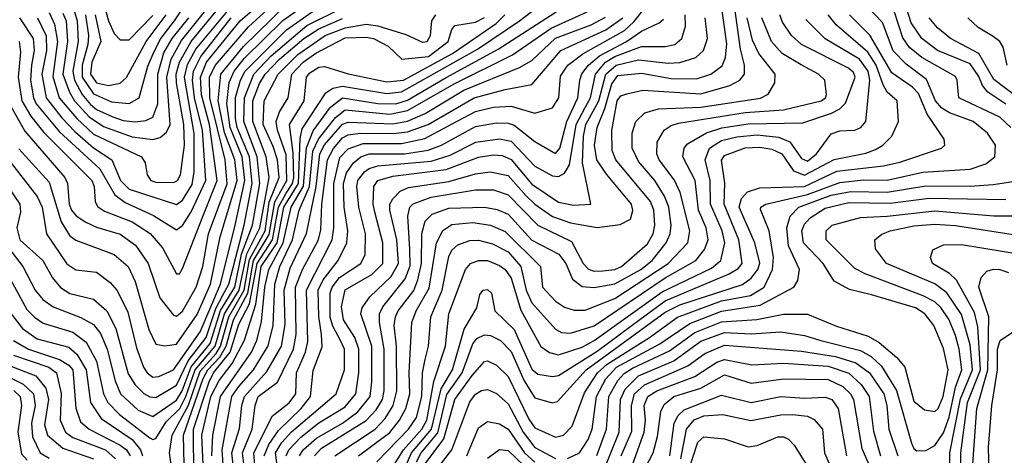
# Model space of a CAD drawing. Extents: x 501367 to 657802, y 482273 to 547541.
# Tile 555 of 656: x 591365 to 594690, y 530697 to 532169. Entities that reach past the tile are written whole.
import ezdxf

# ---------------------------------------------------------------- set-up
doc = ezdxf.new("R2010")
doc.units = 0

msp = doc.modelspace()

# ---------------------------------------------------------------- linework, layer by layer
at = {"layer": '0CON20XD'}
for points in [[(591587.4, 532185), (591597.6, 532115), (591595.8, 532085), (591576.7, 532015), (591576.6, 531975), (591615, 531918.4), (591675, 531891.6), (591735, 531885.5), (591769.2, 531905), (591798.7, 532011.3), (591819.1, 532060.9), (591842.6, 532105), (591888.4, 532165), (591953.1, 532265)], [(591986.9, 530615), (591980.8, 530765), (592010.6, 530895), (592039.1, 530949.1), (592082.5, 531007.5), (592124, 531086), (592162.9, 531207.1), (592181.3, 531335), (592234.4, 531415), (592257.3, 531535), (592306.8, 531615), (592312.7, 531767.3), (592319.5, 531800.5), (592398.7, 531921.3), (592422.3, 531937.7), (592455.7, 531944.3), (592605, 531919.4), (592655, 531925.1), (592911.1, 532068.9), (593052.6, 532165), (593182.8, 532265)], [(592361.2, 530695), (592385, 530720.5), (592535, 530813.8), (592569.6, 530850.4), (592590, 530885), (592596.4, 530915), (592595.7, 531055), (592580, 531145), (592580.6, 531175), (592592.1, 531197.9), (592667, 531293), (592683.5, 531336.5), (592683.3, 531393.3), (592676.1, 531505), (592682.7, 531535), (592693.5, 531546.5), (592755, 531569.3), (592905, 531593.5), (592965, 531593.6), (593015, 531577.5), (593115, 531474.2), (593228.8, 531418.8), (593267.8, 531345), (593286, 531326), (593305, 531318.8), (593335, 531319.7), (593375, 531324.2), (593397.3, 531335), (593485, 531411), (593504.2, 531445), (593510.4, 531475), (593507, 531525), (593495.4, 531555), (593378.6, 531695), (593366.4, 531726.4), (593364.5, 531794.5), (593383.1, 531895), (593395, 531911.1), (593415, 531918.6), (593469.7, 531930.3), (593665, 531918), (593763.5, 531946.5), (593796.5, 531965), (593812.9, 531985), (593812.7, 532015), (593799.7, 532069.7), (593772.4, 532265)], [(591265.6, 531774.4), (591425, 531571.2), (591441.4, 531535), (591456.4, 531445), (591525, 531344.2), (591555, 531323.2), (591625, 531315.7), (591670.8, 531280.8), (591695, 531253.3), (591730.4, 531180.4), (591760.3, 531060.3), (591783.1, 530995), (591795.7, 530975), (591815, 530960.7), (591835, 530962.8), (591885, 530986), (591975, 531113.5), (592043.5, 531275), (592092.6, 531475), (592126.1, 531625), (592116.7, 531705), (592075.8, 531805), (592064.9, 531885.1), (592073.3, 531956.7), (592089.5, 531995), (592125, 532039.1), (592253.9, 532166.1), (592365, 532245.9)], [(591332.4, 531882.4), (591382.5, 531792.5), (591518, 531635), (591527.4, 531615), (591532.9, 531545), (591540.2, 531525), (591556.1, 531506.1), (591589.1, 531485), (591625, 531468), (591705, 531443.8), (591757, 531407), (591798.9, 531345), (591838.4, 531228.4), (591885, 531170.8), (591895, 531167.4), (591915, 531183.8), (591961.1, 531265), (591983.8, 531335), (592003, 531445), (592065.6, 531614.4), (592059.7, 531695), (592007.1, 531905), (592006.6, 531975), (592025, 532014.6), (592138, 532145), (592255, 532252.5)], [(591364.1, 532095), (591368.6, 532058.6), (591360, 531975), (591372.7, 531895), (591402.8, 531842.8), (591447.3, 531787.3), (591609.2, 531625), (591617.5, 531605), (591619.8, 531555), (591627.9, 531537.9), (591652.2, 531522.2), (591745.7, 531485.7), (591806.2, 531446.2), (591848.1, 531398.1), (591895, 531310), (591905, 531310.5), (591915, 531327.5), (591983.5, 531503.5), (592032.4, 531625), (592005.9, 531815), (591979.4, 531915), (591975.9, 531975), (591996.3, 532025), (592110, 532165), (592213.1, 532255)], [(591511.2, 532191.2), (591522.5, 532165), (591527, 532095), (591511.6, 531985), (591533.7, 531923.7), (591550.8, 531895), (591600.6, 531840.6), (591648.2, 531808.2), (591745, 531773.3), (591815, 531764.3), (591839.5, 531770.5), (591861.5, 531788.5), (591873.2, 531815), (591862.4, 531975), (591877.1, 532035), (591911.8, 532098.2), (592026.8, 532243.2)], [(591641, 532255), (591665.1, 532165.1), (591685, 532122), (591705, 532100.3), (591735, 532100.7), (591815, 532182.9)], [(594695, 531883.4), (594634.3, 531924.3), (594616.4, 531946.4), (594603.6, 531976.4), (594575, 532019.7), (594465, 532064.3), (594412, 532105), (594375, 532157.9), (594345.5, 532255)], [(591247.7, 531717.7), (591365.6, 531545), (591368, 531518), (591355.9, 531465), (591366.3, 531425), (591443.5, 531355), (591476.2, 531296.2), (591503.3, 531263.4), (591535, 531243.4), (591615, 531224), (591659.4, 531185), (591690, 531125), (591731.8, 530971.8), (591755.1, 530935.1), (591785, 530905.6), (591805, 530894.1), (591825, 530892.6), (591895, 530933.8), (591934, 531016), (591994.6, 531095), (592027.6, 531192.4), (592051.9, 531238.1), (592071.5, 531275), (592123.2, 531475), (592150.9, 531615), (592141.8, 531705), (592100.1, 531805), (592094.3, 531835), (592094.3, 531905.7), (592111.1, 531965), (592126.9, 531995), (592266.5, 532135), (592375, 532211.1)], [(591328.1, 531398.1), (591375.6, 531335), (591417.8, 531255), (591443.5, 531223.5), (591478.2, 531198.2), (591571.9, 531161.9), (591615, 531138.3), (591638.4, 531108.4), (591660.7, 531055), (591688, 530948), (591705.5, 530905), (591765, 530849), (591815, 530827.3), (591895, 530883.4), (591913.6, 530915), (591944.3, 530995.7), (592008.2, 531075), (592043.8, 531186.2), (592092, 531265), (592114, 531376), (592151.8, 531475), (592176.6, 531615), (592167.1, 531705), (592122.8, 531825), (592124.3, 531905), (592156.3, 531985), (592215, 532046.4), (592335, 532149.1), (592455, 532208.5)], [(591362.7, 531732.7), (591465, 531619.5), (591505.3, 531485.3), (591535, 531438.2), (591555, 531423.8), (591685, 531375.2), (591732, 531335), (591755, 531284.5), (591801.3, 531121.3), (591825, 531071.8), (591855, 531066.9), (591895, 531072.2), (591965, 531172.3), (592009.4, 531275), (592042.8, 531435), (592099.4, 531625), (592091.8, 531695), (592057.3, 531787.3), (592036, 531895), (592044.9, 531985), (592121.3, 532078.7), (592265, 532219)], [(591425.4, 532175), (591454.6, 532114.6), (591455.8, 532065), (591440.3, 531985), (591455.1, 531905.1), (591507.3, 531837.3), (591551.5, 531791.5), (591615, 531735.6), (591676.3, 531695), (591706, 531625), (591735, 531595.9), (591895, 531544), (591915, 531559.2), (591948, 531612), (591954.9, 531655), (591954.6, 531784.6), (591921.9, 531975), (591932.2, 532017.8), (591960.7, 532069.3), (592078.8, 532211.2)], [(591465, 532193), (591483.5, 532153.5), (591492.6, 532095), (591477.3, 531977.3), (591499.1, 531905), (591558, 531835), (591615, 531782.4), (591776.2, 531705), (591789.6, 531685), (591796.4, 531645), (591808.5, 531625), (591825, 531619.5), (591885, 531618.4), (591898.4, 531625), (591908.6, 531645), (591921.8, 531745), (591919.3, 531815), (591895.5, 531955.5), (591894, 531985), (591905, 532024.8), (591945, 532094.9), (592045, 532217)], [(591550.2, 532195), (591559.2, 532165), (591562.4, 532095), (591544.8, 531995.2), (591550.2, 531965), (591576.6, 531916.6), (591605, 531882.2), (591625, 531865.6), (591680.1, 531840.1), (591715, 531828.4), (591755, 531824), (591791.8, 531828.2), (591815, 531840), (591831.5, 531885), (591832, 531985), (591852.7, 532057.3), (591880.1, 532105), (591936.9, 532175)], [(592014, 530695), (592017.1, 530765), (592043.8, 530895), (592147.8, 531045), (592166.4, 531085), (592181.6, 531148.4), (592192.9, 531265), (592206.2, 531325), (592254.8, 531415), (592281.6, 531535), (592323.3, 531606.7), (592333.9, 531736.1), (592356.8, 531793.2), (592415, 531872.9), (592455, 531905.1), (592575, 531885.6), (592635, 531884.6), (592675, 531897.4), (592805, 531974), (592980.8, 532069.2), (593223.9, 532226.1)], [(592055.4, 530615), (592048.6, 530715), (592082.2, 530895), (592105, 530929.6), (592155.4, 530985.4), (592205, 531066.6), (592220.8, 531135), (592227.3, 531275), (592243.6, 531335), (592286.6, 531425), (592308.7, 531525), (592343.7, 531605), (592355.7, 531725), (592374.5, 531765.6), (592431.3, 531838.7), (592465, 531864.2), (592615, 531849.6), (592675, 531861.5), (592835, 531953.6), (593029.8, 532050.2), (593159.9, 532140.1), (593281.1, 532195)], [(592162.1, 530635), (592155.5, 530705), (592219.5, 530830.5), (592275, 530873.8), (592297.4, 530905), (592300.6, 530975), (592330.2, 531045), (592338.5, 531081.5), (592333.4, 531255), (592420.6, 531425), (592426, 531465), (592425.9, 531615), (592446.8, 531703.2), (592475, 531733), (592525, 531750.2), (592655, 531750.4), (592732.9, 531767.1), (592845, 531827.4), (592905, 531858.7), (592965, 531873.8), (593025, 531876.7), (593105, 531853.4), (593165, 531871.2), (593186, 531905), (593191.9, 531978.1), (593216.3, 532015), (593266.7, 532053.3), (593407.2, 532132.8), (593438.7, 532161.3), (593474, 532206)], [(592309.8, 530695), (592322.1, 530715), (592367.6, 530755), (592455, 530805.6), (592506.7, 530843.3), (592549.2, 530895), (592554.9, 530945), (592554.5, 531065), (592517, 531175), (592522, 531195), (592547.7, 531232.3), (592619.2, 531300.9), (592644.5, 531344.5), (592638.8, 531425), (592615.1, 531525), (592615.5, 531545), (592625, 531563.7), (592650.5, 531589.5), (592677.9, 531602.1), (592815, 531622.1), (592905, 531647.5), (592954.3, 531654.3), (593015, 531641.8), (593075, 531575.2), (593105, 531545.5), (593164.2, 531504.2), (593225, 531482.1), (593315, 531466.9), (593392.8, 531477.2), (593427.7, 531495), (593436.2, 531523.8), (593431.3, 531545), (593346.4, 531646.4), (593313.9, 531695), (593306.7, 531745), (593314.9, 531805), (593341.4, 531868.6), (593365, 531952), (593385, 531980.1), (593465, 531988), (593565, 531970.1), (593650.6, 531969.4), (593699.6, 531985), (593737.1, 532012.9), (593748.7, 532041.3), (593752.9, 532087.1), (593733.8, 532223.8)], [(593867.1, 531527.1), (593868.5, 531535), (593884.4, 531545), (594025, 531577.8), (594135, 531618.8), (594215, 531627.5), (594295, 531626.8), (594415, 531654.1), (594575, 531663.6), (594628.2, 531681.8), (594658, 531705), (594660.3, 531745), (594633.3, 531785), (594584.7, 531825), (594505, 531853.8), (594479.6, 531869.6), (594458.2, 531895), (594427.3, 531967.3), (594359, 532019), (594315, 532063.5), (594279.2, 532159.2), (594225, 532215.8)], [(594712, 531805), (594675, 531839.1), (594536.2, 531905), (594531.1, 531965), (594525, 531977.3), (594411.2, 532041.2), (594369.4, 532075), (594347.9, 532107.9), (594318.1, 532198.1)], [(591299.5, 531355), (591389.7, 531189.7), (591415, 531163), (591445, 531142.8), (591545, 531112.9), (591589.6, 531079.6), (591624.4, 531014.4), (591648.2, 530905), (591663.6, 530875), (591702.1, 530835), (591805, 530755.2), (591815, 530749.8), (591825, 530753.2), (591859.7, 530810.3), (591905.7, 530855), (591926.4, 530895), (591957.7, 530985), (592025, 531065.8), (592057.2, 531175), (592107, 531255), (592132.1, 531377.9), (592176.6, 531465), (592207.8, 531635), (592197.6, 531705), (592152.9, 531825), (592152.9, 531895), (592175, 531953.3), (592194.7, 531985), (592242.5, 532035), (592325, 532104.9), (592375, 532138.4), (592455, 532172.7)], [(591365.2, 532175), (591411.5, 532105), (591414.9, 532065), (591404.9, 532015.1), (591402.3, 531965), (591411.7, 531905), (591421.5, 531885), (591500.4, 531790.4), (591635.7, 531665), (591687, 531577), (591721.6, 531551.6), (591817.6, 531507.6), (591895, 531458.6), (591915, 531472.9), (591945, 531519.1), (591994.5, 531625), (591983.2, 531795), (591955.4, 531905), (591949.3, 531965), (591952.7, 531995), (591976.6, 532045), (592079.4, 532175)], [(591620.8, 532185), (591639.3, 532095), (591609.6, 532025), (591604, 531985), (591625, 531955.6), (591665, 531946.4), (591705, 531954.8), (591726.5, 531973.5), (591792.1, 532095), (591860.5, 532185)], [(591882.2, 530625), (591871.6, 530705), (591880.5, 530765), (591935, 530866.6), (591975, 530981.6), (592029.1, 531040.9), (592043.6, 531065), (592071.7, 531165), (592123, 531255), (592141.4, 531358.6), (592193.8, 531455), (592207.7, 531552.3), (592241.4, 531635), (592236.5, 531695), (592220.8, 531740.8), (592187.8, 531815), (592190.8, 531895), (592238, 531985), (592305, 532050.7), (592397.1, 532115), (592465, 532141.9), (592535, 532153.2), (592575, 532147.6), (592669.2, 532119.3), (592725, 532093), (592741.8, 532095), (592752.7, 532115), (592757.5, 532165), (592770.8, 532185)], [(591921.6, 530615), (591919.1, 530765), (591985, 530956.4), (592000.4, 530985), (592041.7, 531028.3), (592063.1, 531065), (592087.5, 531155), (592135.5, 531244.5), (592155.4, 531354.6), (592207.4, 531442.6), (592226.8, 531553.2), (592267.9, 531625), (592265, 531712.3), (592235.9, 531795), (592231.2, 531825), (592242.9, 531857.1), (592271.6, 531905), (592283.9, 531985), (592323, 532025), (592365, 532055.3), (592465, 532107.1), (592535, 532110), (592559.6, 532105), (592609.8, 532079.8), (592655.3, 532035.3), (592745.9, 532045), (592812.2, 532095), (592825, 532135.8), (592835, 532149.1), (592905, 532160.7), (592935, 532176.7)], [(591953.1, 530623.1), (591952.4, 530785), (592005.1, 530944.9), (592020.3, 530975), (592076.3, 531045), (592105, 531139.5), (592141.5, 531208.5), (592167, 531345), (592219.3, 531425), (592238.8, 531535), (592265, 531583), (592286.3, 531615), (592290.6, 531635), (592288.5, 531718.5), (592276.5, 531815), (592326.3, 531895), (592333.6, 531975), (592345, 531989.8), (592375, 532008.3), (592395, 532011.2), (592475, 531986.2), (592605, 531959.4), (592661.4, 531965), (592827.3, 532055), (592974.5, 532155.5), (593003, 532185)], [(592091.6, 530615), (592081.6, 530705), (592107.4, 530787.4), (592115.1, 530865), (592124, 530895), (592200.3, 530979.7), (592249.6, 531065), (592261.3, 531138.7), (592258.8, 531255), (592279.2, 531329.2), (592333.8, 531446.2), (592366.7, 531605), (592378.8, 531715), (592395, 531746.1), (592455, 531815.3), (592475, 531822.2), (592625, 531817.4), (592675, 531826.3), (592735, 531851.6), (592865, 531930.2), (593053.2, 532006.8), (593095, 532031), (593175, 532106.4), (593295, 532151.1), (593342.9, 532177.1)], [(592129.4, 530615), (592117.8, 530705), (592150.8, 530785), (592160.7, 530865), (592170.8, 530895), (592235.9, 530944.1), (592290.4, 531055), (592299.5, 531105), (592296.8, 531265), (592320.6, 531325), (592373.1, 531423.1), (592382.5, 531457.5), (592386.2, 531545), (592405.3, 531695), (592425, 531733.9), (592455, 531769.8), (592475, 531780), (592514.9, 531785.1), (592626.1, 531783.9), (592675, 531789.7), (592745, 531814.7), (592899.7, 531905), (593005, 531933.2), (593095, 531949.5), (593193.1, 532065), (593344.8, 532134.8), (593402.2, 532175)], [(592190.8, 530695), (592206.3, 530733.7), (592239, 530781), (592315.4, 530855), (592346.9, 530895), (592356.2, 530983.8), (592387, 531063), (592384.5, 531104.5), (592375.4, 531165.4), (592372.9, 531255), (592390.2, 531289.8), (592440.4, 531355), (592469.7, 531415), (592473.5, 531455), (592461.6, 531535), (592458.7, 531615), (592468.6, 531651.4), (592492.2, 531685), (592517.4, 531705), (592545, 531715.9), (592664.7, 531715.3), (592745, 531728.2), (592789.2, 531745), (592905, 531807.5), (592975, 531819.9), (593015, 531819.4), (593035, 531812), (593105, 531757.1), (593175, 531716.7), (593189.4, 531735), (593212.4, 531825), (593250, 531905), (593256.3, 531965), (593264, 531986), (593286.5, 532015), (593323.5, 532046.5), (593414.1, 532095), (593465, 532130.1), (593525, 532158.6), (593538.8, 532171.2)], [(592241.3, 530615), (592229.5, 530705), (592250.2, 530739.8), (592283.6, 530776.4), (592434.2, 530905), (592462.3, 530985), (592462.5, 531055), (592448.7, 531085), (592423.1, 531133.1), (592414.1, 531164.1), (592414, 531245), (592420.1, 531265), (592445, 531297.4), (592517.4, 531345), (592532.3, 531375), (592532.8, 531445), (592510.5, 531535), (592503.5, 531605), (592506.9, 531625), (592529.5, 531655), (592545, 531666.5), (592575, 531675.1), (592755, 531691.2), (592819.5, 531710.5), (592905.5, 531754.5), (592985, 531766.2), (593025, 531757.8), (593105, 531673.3), (593165, 531641.5), (593185, 531638.7), (593205, 531650), (593222.1, 531677.9), (593244.1, 531815), (593275, 531872.5), (593292.9, 531905), (593310, 531985), (593343.1, 532025), (593375, 532044.2), (593465, 532078.2), (593545, 532078.2), (593577.3, 532085), (593601, 532105), (593613.3, 532146.7), (593613, 532185)], [(592265.1, 530695), (592274.4, 530715.6), (592315, 530758), (592375, 530806.5), (592465, 530860.8), (592500.3, 530905), (592511, 530975), (592511.1, 531055), (592496.7, 531095), (592458.6, 531155), (592452.1, 531197.9), (592465, 531256.1), (592555, 531307.7), (592591.2, 531345), (592591.1, 531415), (592565, 531518.2), (592559.3, 531545), (592561, 531605), (592575, 531625.4), (592625, 531639.8), (592805, 531663), (592915, 531704.1), (592965, 531712.4), (592995, 531710), (593025, 531696.4), (593095, 531612.8), (593185, 531552.5), (593235, 531542), (593293.8, 531545), (593265.8, 531685), (593269, 531775), (593277.6, 531815), (593320.4, 531895), (593345.1, 531985), (593379, 532015), (593455, 532032.7), (593555, 532021.8), (593595, 532023.7), (593648.8, 532041.2), (593674.8, 532065), (593687.8, 532105), (593680, 532175)], [(592429, 530695), (592565.2, 530785), (592599, 530821), (592626.3, 530865), (592638.4, 530915), (592637.4, 531065), (592630.3, 531135), (592634.4, 531164.4), (592643.6, 531185), (592695.9, 531254.1), (592710.2, 531289.8), (592722.4, 531345), (592723.4, 531446.6), (592735, 531487.5), (592758.3, 531511.7), (592815, 531532.4), (592934.9, 531534.9), (592977.7, 531527.7), (593015, 531511.3), (593095, 531424.2), (593186.1, 531376.1), (593209.8, 531345), (593232.4, 531292.4), (593265, 531267.5), (593305, 531263.3), (593375, 531276.3), (593463.3, 531325), (593501, 531355), (593548.5, 531415), (593561.3, 531445), (593564.9, 531475), (593557.7, 531535), (593543, 531573), (593509.5, 531625), (593455, 531689.8), (593433, 531735), (593433.2, 531785), (593446.2, 531825), (593476.4, 531853.6), (593522.4, 531867.6), (593665, 531873.3), (593866.4, 531903.6), (593892.5, 531917.5), (593914.7, 531955.3), (593915.8, 531985), (593860.7, 532055), (593840.1, 532100.1), (593822.2, 532175)], [(592593.5, 530606.5), (592661.6, 530715), (592723.2, 530785), (592739.7, 530815), (592764, 530946), (592802.9, 531065), (592814.2, 531175), (592870.9, 531325), (592887.2, 531345), (592915, 531355.5), (592945, 531354.5), (592985, 531338.5), (593005, 531324.3), (593025, 531295.8), (593057.1, 531187.1), (593124.9, 531064.9), (593154.6, 531044.6), (593185, 531036.5), (593265, 531062), (593305, 531084.6), (593535, 531249.2), (593701, 531329), (593732.7, 531355), (593746.2, 531415), (593737.6, 531455), (593698.4, 531545), (593696.5, 531625), (593680, 531695), (593694.5, 531735), (593735, 531760.8), (593786.9, 531773.1), (593855, 531779.4), (593927.6, 531772.4), (593965.9, 531755.9), (594005, 531699.3), (594025, 531690.6), (594055.9, 531715), (594105, 531783.4), (594135, 531793.2), (594185, 531795.3), (594205.5, 531805), (594222.2, 531825), (594236.1, 531965), (594230.5, 531995), (594201.4, 532035), (594084.7, 532104.7), (594019.7, 532169.7)], [(592632.2, 530575), (592688.5, 530705), (592755.9, 530785), (592788.3, 530921.7), (592827, 530985), (592866.8, 531123.2), (592908.9, 531195), (592919.7, 531240.3), (592930, 531255), (592945, 531257.3), (592958.6, 531245), (592970, 531185), (593035, 531121.3), (593095, 530988.2), (593115, 530970.4), (593165, 530962.7), (593185, 530966), (593315, 531049.1), (593433.4, 531136.6), (593545, 531218.4), (593760.5, 531309.5), (593791.7, 531328.3), (593805, 531344.6), (593794.2, 531425), (593743.7, 531545), (593746.4, 531616.4), (593735.6, 531694.4), (593745, 531710.2), (593815, 531736.3), (593865, 531737.6), (593905, 531731.1), (593938.3, 531715), (593978.1, 531658.1), (594015, 531643.8), (594115, 531696.7), (594222.2, 531717.8), (594255, 531730.2), (594280, 531745), (594310.4, 531775), (594332.7, 531825), (594328.5, 531895), (594295, 531923.5), (594281.3, 531948.7), (594256.8, 532015), (594229.1, 532059.1), (594121.9, 532151.9), (594094.8, 532185)], [(592705.1, 530675), (592721.5, 530705), (592777.3, 530772.7), (592807.9, 530902), (592859.4, 530975), (592895, 531073.8), (592909.1, 531090.9), (592935, 531103.4), (592955, 531101.4), (592989.4, 531085), (593025, 531047.2), (593068.9, 530948.9), (593105, 530890.5), (593163.8, 530873.8), (593181.8, 530878.2), (593277.9, 530985), (593545, 531180.2), (593594.9, 531204.9), (593805.7, 531274.3), (593835.2, 531295), (593857.8, 531325), (593864.1, 531345.9), (593848.1, 531415), (593794.6, 531535), (593802.4, 531565), (593822.4, 531587.6), (593865, 531600.9), (594015, 531605.6), (594125, 531656.4), (594282.5, 531675), (594337, 531687), (594478, 531735), (594489.2, 531745), (594486.7, 531765), (594430.1, 531850.1), (594399.9, 531919.9), (594380.6, 531940.6), (594309.8, 531989.8), (594236.3, 532116.3), (594167.8, 532185)], [(592735, 531020), (592745.7, 531065), (592753.7, 531165), (592791.9, 531255), (592815, 531368.8), (592825, 531389.7), (592845, 531407.6), (592885, 531422.7), (592915, 531423.9), (592961.7, 531411.7), (593015, 531384.8), (593057.9, 531335), (593075.1, 531255), (593095, 531212.5), (593175, 531122.6), (593195, 531112.2), (593225, 531110), (593305, 531134.6), (593545, 531296.3), (593648.5, 531355), (593678, 531392), (593689.7, 531425), (593683, 531465), (593657.7, 531525), (593646.7, 531625), (593604.3, 531705), (593608.9, 531735), (593620.7, 531749.3), (593684, 531786), (593736.8, 531803.2), (593825, 531816.5), (594009.8, 531820.2), (594107, 531853), (594135, 531867.9), (594153.3, 531886.7), (594186.7, 531975), (594180.4, 531990.4), (594163.5, 532005), (594004.7, 532085), (593971.9, 532115), (593940.8, 532160.8), (593932.2, 532185)], [(593205, 531197.8), (593237.5, 531187.5), (593275, 531187.1), (593375, 531226.6), (593554.5, 531345), (593621.5, 531415), (593628, 531455), (593595.1, 531585), (593576.2, 531626.2), (593525.2, 531695), (593517.3, 531715), (593518.1, 531755), (593541.3, 531795), (593565, 531811.7), (593590.5, 531819.5), (593814.9, 531855.1), (593945, 531863.9), (594071.2, 531895), (594086, 531905), (594089.6, 531915), (594083.5, 531965), (594062.7, 531985), (594003.7, 532016.3), (593939.5, 532055), (593904.1, 532095), (593871.6, 532175)], [(595269.4, 531165), (595236.2, 531255), (595231.8, 531345), (595177.7, 531535), (595146.9, 531596.9), (595086.8, 531686.8), (595057, 531717), (595025, 531736.1), (594935, 531743), (594865, 531778), (594775, 531875.4), (594655, 531966.4), (594604.5, 532054.5), (594508.4, 532105), (594465, 532141.8), (594436.7, 532175)], [(594652, 532112), (594602.2, 532142.2), (594566.9, 532175)], [(594699.7, 532015), (594686.4, 532076.4), (594674.7, 532095), (594652, 532112)], [(593215, 530686.1), (593255.7, 530705), (593285, 530750), (593298.8, 530785), (593313.6, 530895), (593344.7, 530955.3), (593380.8, 530995), (593526.8, 531073.2), (593628.2, 531141.8), (593735, 531184.2), (593865.4, 531204.6), (593978.9, 531265), (593992.4, 531287.6), (593998.2, 531325), (593961.7, 531405), (593955.9, 531465), (593966.9, 531505), (593996.2, 531535), (594105, 531575.8), (594172.2, 531587.8), (594295, 531586.4), (594425, 531607.7), (594575, 531606.3), (594652.2, 531612.2), (594735, 531624)], [(593314, 530696), (593347, 530785), (593354.9, 530895), (593385, 530950), (593406.7, 530973.3), (593435, 530991.4), (593560.1, 531050.1), (593645, 531111.8), (593735, 531148.2), (593853.9, 531156.1), (593945, 531173.9), (594025, 531174), (594122.9, 531132.9), (594229.8, 531099.8), (594268, 531078), (594327.7, 531027.7), (594354.4, 530994.4), (594385, 530880), (594420.7, 530850.7), (594455, 530844.7), (594466.2, 530855), (594483.1, 530895), (594500.5, 530985), (594485, 531057.8), (594452.3, 531135), (594421.3, 531175), (594389.7, 531195), (594241.3, 531238.7), (594167.4, 531257.4), (594115, 531284.7), (594078.4, 531345), (594012.4, 531415), (594006.2, 531455), (594015, 531477.8), (594035, 531498.8), (594085, 531531.5), (594165, 531551), (594305, 531548.6), (594436.2, 531566.2), (594695, 531561.1)], [(592735, 530668.3), (592797.8, 530752.2), (592834.5, 530885), (592893.6, 530966.4), (592935, 531013.7), (592945, 531015.8), (592975, 531001.8), (593015, 530963.2), (593085, 530818.9), (593105, 530789.2), (593175, 530758.3), (593202.1, 530765), (593231.3, 530795), (593272.5, 530907.5), (593316.1, 530975), (593348.9, 531005), (593492.3, 531095), (593587, 531163), (593735, 531218.2), (593833, 531237), (593878.7, 531265), (593906.9, 531325), (593910.9, 531365), (593896.2, 531455), (593867.1, 531527.1)], [(593332.8, 530635), (593389.5, 530775), (593394.1, 530885), (593409.9, 530920.1), (593455, 530965.3), (593573.7, 531016.3), (593665, 531082.4), (593745, 531111.2), (593835, 531107.3), (593935, 531113.7), (594015, 531101.6), (594070.9, 531085), (594205, 531050.8), (594240.3, 531030.3), (594275, 530997.8), (594326.1, 530916.1), (594377.2, 530737.2), (594385, 530719.4), (594395, 530712.3), (594425, 530713.2), (594455, 530729.4), (594485, 530772.6), (594503.9, 530826.1), (594525, 530927.4), (594546.1, 530985), (594537.7, 531055), (594525, 531101.8), (594504.3, 531155), (594476.2, 531196.2), (594455, 531215.5), (594416.1, 531236.1), (594219.7, 531309.7), (594185, 531328.5), (594088.6, 531425), (594088.8, 531455), (594108.8, 531475), (594205, 531500.3), (594295, 531504.4), (594455, 531523.2), (594655, 531506.2), (594745.5, 531505.5)], [(592510, 530695), (592615.8, 530774.2), (592648, 530815), (592669.2, 530855), (592682.8, 530905), (592680.4, 530975), (592689.5, 531145), (592704, 531185), (592748.3, 531261.7), (592773.1, 531415), (592794, 531456), (592825, 531477.1), (592895, 531483.5), (592955, 531474.6), (593005, 531453), (593124, 531335), (593130.8, 531265), (593175, 531217.4), (593205, 531197.8)], [(594504.9, 530625), (594506.4, 530705), (594541.9, 530888.1), (594582.8, 530985), (594575, 531070.5), (594545, 531172.6), (594495.6, 531245.6), (594455, 531276), (594292.5, 531345), (594255, 531394.3), (594253.2, 531425), (594276, 531444), (594304.4, 531455), (594385, 531472.1), (594455, 531477.6), (594525, 531473.6), (594735, 531441.1)], [(594543.2, 530625), (594543.4, 530705), (594565.7, 530875), (594609.1, 530985), (594601.2, 531131.2), (594589.2, 531179.2), (594528.3, 531288.3), (594505, 531310.6), (594447.9, 531345), (594440.9, 531365), (594449.1, 531390.9), (594485, 531408), (594545, 531409.6), (594745, 531376.8)], [(594579.3, 530605), (594597.6, 530855), (594634.4, 530985), (594637.5, 531165), (594604.5, 531265), (594612.4, 531297.6), (594631.5, 531318.5), (594654, 531326), (594675, 531324.8), (594704.5, 531315)], [(591337.2, 531175), (591375, 531125.2), (591425, 531090.7), (591531.7, 531061.7), (591558.8, 531038.9), (591589.9, 530985), (591605.1, 530875.1), (591640.7, 530820.7), (591745, 530750.1), (591773.8, 530715), (591780.7, 530695)], [(594825.9, 530514.1), (594665, 530520.7), (594649.4, 530529.4), (594640.9, 530545), (594636.3, 530723.7), (594648.3, 530865), (594666.5, 530985), (594667, 531055), (594676.4, 531085), (594717.4, 531112.6)], [(591344.8, 531085), (591394.7, 531055), (591500.3, 531020.3), (591531.5, 531001.5), (591545, 530986), (591555, 530856), (591570.3, 530810.3), (591600, 530785), (591705, 530731.5), (591726, 530715), (591739, 530695)], [(593396.8, 530695), (593431.9, 530778.1), (593430.7, 530865), (593441, 530905), (593475, 530935.3), (593621.4, 530998.6), (593679, 531041), (593745, 531069.2), (594005, 531048.6), (594120.5, 531030.5), (594188.9, 531008.9), (594234.9, 530975), (594282.7, 530905), (594293.1, 530865), (594300.4, 530785), (594330.4, 530695)], [(591345, 531035.1), (591463.8, 530995), (591489.7, 530975), (591505.3, 530905.3), (591502.6, 530815), (591520.3, 530775), (591545, 530757.2), (591655.7, 530715), (591689.1, 530685)], [(591330.5, 531000.5), (591420, 530965), (591453.8, 530923.8), (591462.7, 530885), (591449.7, 530799.7), (591459.5, 530765), (591510.6, 530720.6), (591615, 530685.1)], [(592571, 530675), (592677.9, 530785), (592704.9, 530825), (592723.5, 530895), (592726, 530975), (592735, 531020)], [(593412.8, 530605), (593474, 530775), (593478.1, 530815), (593473.8, 530865), (593486.2, 530895), (593516.7, 530915), (593645, 530962.5), (593719.1, 531010.9), (593745, 531021), (593837.1, 531002.9), (593945, 531008), (594095, 530998.1), (594165, 530974.3), (594206.4, 530936.4), (594233.6, 530895), (594247.8, 530777.8), (594272.3, 530695)], [(591265, 530993.7), (591377.3, 530937.3), (591412.6, 530905), (591417.3, 530865), (591405.1, 530804.9)], [(593385, 530476.4), (593504.8, 530705), (593519.4, 530760.6), (593529.9, 530845), (593541.1, 530868.9), (593574.2, 530895), (593665.9, 530924.1), (593745, 530968.8), (593835, 530940.3), (593944.8, 530954.8), (594095, 530952.4), (594145, 530929.1), (594170.6, 530905), (594181, 530885), (594209.3, 530719.3), (594245, 530637.5)], [(591345.2, 530915.2), (591367.3, 530895), (591372, 530865), (591359.5, 530775), (591371.7, 530701.7), (591390.5, 530680.5)], [(592755, 530625.6), (592824.1, 530715), (592885, 530877.4), (592905, 530903.8), (592925, 530915.2), (592945, 530918.7), (592975, 530906.1), (593015, 530871.1), (593065.9, 530775), (593105, 530723.6), (593175, 530685.9)], [(593560.8, 530695), (593574.8, 530804.8), (593588.4, 530831.6), (593609.2, 530850.8), (593735, 530899.7), (593835, 530875.5), (593935, 530895.2), (594015, 530889.6), (594085, 530893.5), (594108.1, 530885), (594129.5, 530855), (594157.6, 530695)], [(593597.9, 530685), (593617, 530785), (593643, 530817), (593675, 530829.6), (593740, 530835), (593833.8, 530813.8), (593935, 530833.9), (593975, 530834.5), (594025, 530829), (594047.8, 530817.8), (594076.3, 530785), (594083, 530705), (594117.6, 530625)], [(591405.1, 530804.9), (591408.7, 530758.7), (591434.4, 530705), (591465, 530686.5)], [(592875.2, 530695), (592915, 530789.2), (592945, 530810.6), (592985, 530803), (593015, 530784.8), (593070.4, 530705), (593105, 530673.2)], [(593619.1, 530630.9), (593655, 530741.2), (593675, 530759.1), (593745, 530752.8), (593825, 530725.3), (593855, 530730.3), (593925, 530759.1), (593945, 530759.5), (593961.7, 530751.7), (593980.9, 530730.9), (594046.6, 530625)], [(592945, 530687.4), (592985, 530716.1), (593015, 530712.7), (593095, 530636.8)]]:
    msp.add_lwpolyline(points, dxfattribs=at)

doc.saveas('drawing.dxf')
